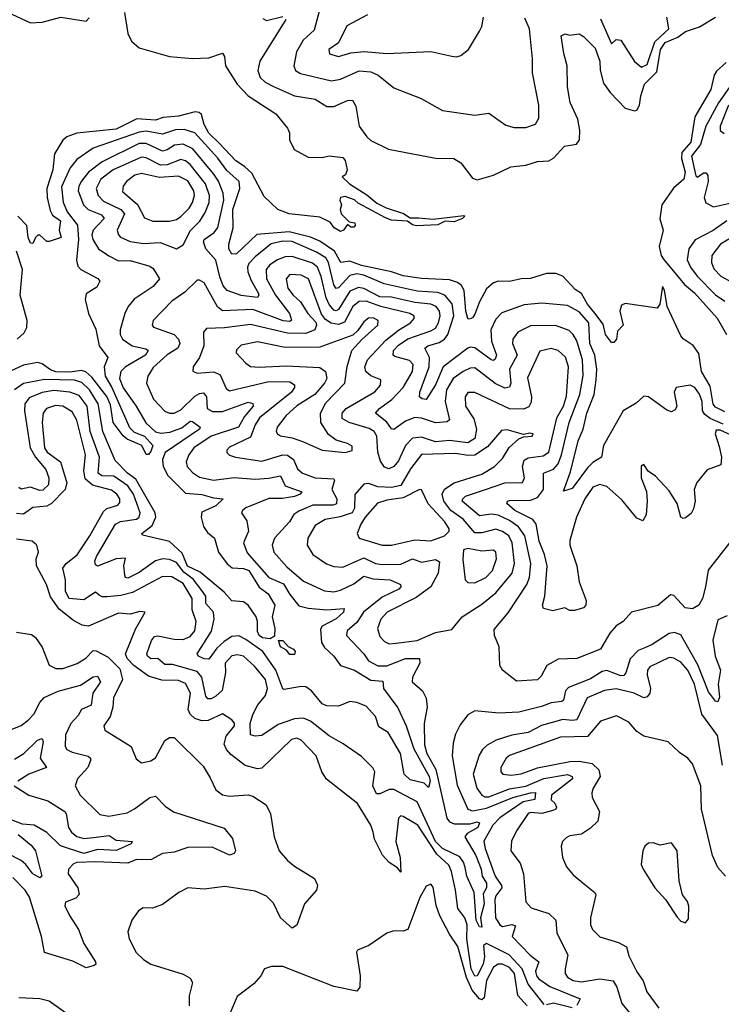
# Model space of a CAD drawing. Extents: x 1552033 to 1694788, y 811965 to 917215.
# Tile 609 of 632: x 1670498 to 1673530, y 907952 to 912204. Entities that reach past the tile are written whole.
import ezdxf

# ---------------------------------------------------------------- set-up
doc = ezdxf.new("R2010")
doc.units = 0

msp = doc.modelspace()

# ---------------------------------------------------------------- linework, layer by layer
at = {"layer": '0CON20XD'}
for points in [[(1671806.2, 912295), (1671770.6, 912159.4), (1671723.1, 912115), (1671694.2, 912065.8), (1671682.1, 912005), (1671689.4, 911985), (1671712.2, 911972.2), (1671845, 911940.3), (1671885, 911947.6), (1671965, 911982.8), (1672015, 911978.8), (1672046.5, 911965), (1672115, 911910), (1672233.6, 911863.6), (1672325, 911811.9), (1672465, 911791.4), (1672525, 911800), (1672599.2, 911749.2), (1672635, 911738.8), (1672685, 911738), (1672726.6, 911753.4), (1672741.3, 911778.7), (1672740.8, 911835), (1672713.4, 911975), (1672714.2, 912035), (1672701.1, 912165), (1672680.2, 912210.2)], [(1670446.1, 912236.1), (1670545, 912190), (1670595, 912193.8), (1670675.5, 912214.5), (1670785, 912198.1), (1670798.5, 912211.5)], [(1670951.6, 912235), (1670964.7, 912145), (1670981.7, 912111.7), (1671015, 912082.9), (1671145, 912045.4), (1671245, 912037.1), (1671315, 912039.5), (1671375, 912060), (1671382.9, 912045), (1671387.1, 912005), (1671438.1, 911925), (1671485.7, 911875.7), (1671605, 911798), (1671656, 911735), (1671663.8, 911715), (1671663.8, 911685), (1671683.5, 911643.5), (1671745, 911610), (1671805, 911609.2), (1671835, 911616.2), (1671895, 911608.9), (1671905, 911596.4), (1671912.8, 911555), (1671905.4, 911534.6), (1671891.2, 911525), (1671922.5, 911495), (1671998.2, 911448.2), (1672041.8, 911411.8), (1672081.3, 911391.4), (1672157, 911367), (1672185, 911347.7), (1672221, 911349), (1672285, 911342.7), (1672417.9, 911357.9), (1672421.2, 911355), (1672411.1, 911345), (1672375, 911330.6), (1672336.7, 911333.3), (1672305, 911318.4), (1672213.3, 911313.3), (1672195, 911317.5), (1672173.8, 911333.8), (1672105, 911338.7), (1672078.6, 911348.6), (1671961.2, 911411.2), (1671945, 911426.4), (1671905, 911440.5), (1671884.4, 911435.6), (1671881.2, 911425), (1671888.8, 911405), (1671883.3, 911385), (1671886.7, 911365), (1671921.7, 911331.7), (1671946.4, 911326.4), (1671947.5, 911315), (1671941.7, 911308.3), (1671928.3, 911308.3), (1671915, 911320), (1671897.5, 911295), (1671885, 911290), (1671857.5, 911305), (1671840, 911330), (1671795, 911351.2), (1671662.5, 911365), (1671613.3, 911385), (1671555, 911441.2), (1671500.9, 911540.9), (1671470.2, 911570.2), (1671432.2, 911595), (1671360.5, 911670.5), (1671315, 911714), (1671295, 911751.8), (1671284.1, 911795), (1671273.8, 911803.8), (1671256.6, 911806.6), (1671185, 911788.1), (1671118.4, 911781.6), (1671085, 911770.2), (1671005, 911776.2), (1670915, 911731.4), (1670745.3, 911714.7), (1670701.4, 911698.6), (1670685, 911684.5), (1670648.3, 911625), (1670642, 911555), (1670615.5, 911474.5), (1670616.6, 911436.6), (1670630, 911380), (1670640.6, 911360.6), (1670674.4, 911335), (1670669.2, 911295), (1670677, 911263), (1670625, 911246.7), (1670615, 911246.7), (1670585, 911273.3), (1670577, 911273), (1670566.2, 911263.8), (1670555, 911237.5), (1670545, 911238.8), (1670535, 911263.3), (1670529.2, 911315), (1670489.7, 911355)], [(1671648.1, 912205), (1671535.3, 912025), (1671527.5, 911985), (1671537.8, 911955), (1671559.2, 911935), (1671594.5, 911915), (1671685.8, 911875), (1671775, 911861.2), (1671825, 911828.7), (1671855, 911829.4), (1671915, 911855.3), (1671936, 911856), (1671951.1, 911831.1), (1671965.7, 911745), (1671997.5, 911697.5), (1672015, 911682), (1672092, 911645), (1672295, 911605.9), (1672374.2, 911604.2), (1672405, 911586.5), (1672455, 911519.5), (1672475, 911512.9), (1672545, 911533.1), (1672621, 911569), (1672685, 911575.9), (1672735, 911591.9), (1672785, 911594.4), (1672805, 911606.2), (1672852.5, 911657.5), (1672904.1, 911665.9), (1672917.3, 911685), (1672918.2, 911725), (1672910, 911775), (1672876.1, 911846.1), (1672865.6, 911914.4), (1672864.1, 912005), (1672848.8, 912058.8), (1672837.8, 912135), (1672855, 912142.6), (1672875, 912137.3), (1672915, 912142.5), (1672935, 912131.4), (1672985, 912080.5), (1673005, 912025.6), (1673006.5, 911986.5), (1673020.4, 911930.4), (1673049.3, 911889.3), (1673115, 911822), (1673155, 911810), (1673165, 911814), (1673176.8, 911835), (1673181.8, 911875), (1673197.9, 911925), (1673250.9, 911979.1), (1673266.4, 912075), (1673286.5, 912105), (1673341.7, 912128.3), (1673375, 912152.7), (1673435, 912173), (1673504.7, 912215)], [(1671549.1, 912209.1), (1671565, 912201.2), (1671635, 912218.5)], [(1672001.4, 912225), (1671911.9, 912178.1), (1671876.2, 912103.8), (1671833.5, 912075), (1671836.4, 912056.4), (1671875, 912045.4), (1671928.5, 912061.5), (1671986.1, 912066.1), (1672085, 912057.5), (1672275, 912066.9), (1672365, 912046.9), (1672385, 912044.3), (1672405, 912050), (1672437.1, 912075), (1672485.6, 912155), (1672495.6, 912175), (1672502.2, 912215)], [(1673007.9, 912207.9), (1673055, 912100), (1673075, 912118.8), (1673095, 912115.8), (1673155, 912023.5), (1673185, 911998.8), (1673209.5, 912010.5), (1673242.2, 912107.8), (1673285, 912146.8), (1673303.5, 912165), (1673294.7, 912215)], [(1673551.3, 912018.7), (1673508.8, 911981.2), (1673498.9, 911965), (1673485, 911902.5), (1673415.9, 911784.1), (1673398.1, 911675), (1673358.8, 911631.2), (1673357.2, 911605), (1673373.2, 911545), (1673368.2, 911515), (1673323, 911477), (1673272.6, 911405), (1673263.8, 911343.8), (1673279.2, 911295), (1673261.9, 911225), (1673270, 911185), (1673280, 911170), (1673370.6, 911060.6), (1673413.7, 911025), (1673512.3, 910915), (1673552.2, 910845)], [(1673575, 911927.6), (1673517.2, 911845), (1673462.8, 911745), (1673440.5, 911665), (1673400.7, 911615), (1673419.1, 911529.1), (1673425, 911524), (1673455, 911543.3), (1673465, 911542.5), (1673471.2, 911531.2), (1673472.6, 911505), (1673455.7, 911435.7), (1673463, 911413), (1673495.8, 911395.8), (1673573.3, 911413.3)], [(1673560.3, 911835), (1673525.3, 911745), (1673525.5, 911725), (1673541.9, 911711.9)], [(1673545, 910510), (1673505, 910530), (1673495, 910544.2), (1673481.9, 910621.9), (1673444.8, 910685.2), (1673432.4, 910762.4), (1673407.6, 910797.6), (1673365.2, 910825.2), (1673355, 910839.4), (1673296.1, 910965), (1673285, 911036.7), (1673275, 911052.5), (1673263.7, 910975), (1673252.3, 910957.7), (1673115, 910978.2), (1673098.8, 910971.2), (1673091, 910945), (1673105.3, 910885), (1673080.8, 910859.2), (1673076.4, 910825), (1673065, 910809.4), (1673055, 910810.6), (1673030, 910845), (1673019.1, 910889.1), (1672983.1, 910936.9), (1672951.8, 910975), (1672925, 911020.9), (1672899, 911039), (1672845, 911097.1), (1672815, 911108.2), (1672775, 911108.2), (1672705, 911086.2), (1672665, 911084.6), (1672615, 911072.7), (1672565, 911075.5), (1672545, 911068.2), (1672515, 911041.5), (1672484.8, 910985.2), (1672465, 910931.9), (1672455, 910916.9), (1672440.9, 910910.9), (1672434.1, 910914.1), (1672425.8, 910945), (1672419, 911035), (1672406.8, 911056.8), (1672389.8, 911069.8), (1672355, 911081.3), (1672235, 911085.8), (1672155, 911098.1), (1672105, 911115.1), (1671975, 911143.1), (1671925, 911161.4), (1671885.2, 911155.2), (1671858.3, 911205), (1671795, 911247.3), (1671755.3, 911265.3), (1671662.1, 911287.9), (1671523.4, 911276.6), (1671435, 911192.5), (1671415, 911191.4), (1671402.4, 911215), (1671401.1, 911235), (1671420.3, 911305), (1671419.2, 911385), (1671449.7, 911475), (1671446.2, 911505), (1671393.5, 911553.5), (1671355, 911606.6), (1671255.3, 911715.3), (1671209.2, 911729.2), (1671171.8, 911728.2), (1671115, 911709.4), (1671045, 911722.1), (1671015, 911718.8), (1670815, 911648.9), (1670745, 911600.3), (1670716.2, 911563.8), (1670678.1, 911481.9), (1670686.4, 911416.4), (1670703.8, 911375), (1670747.4, 911317.4), (1670752.7, 911255), (1670744, 911165), (1670749.6, 911139.6), (1670762.9, 911125), (1670836, 911086), (1670843.8, 911075), (1670831, 911049), (1670785, 911020), (1670780.4, 910995), (1670795.4, 910934.6), (1670827.8, 910867.8), (1670841.9, 910795), (1670879.1, 910745), (1670863.3, 910705), (1670867.1, 910665), (1670895.8, 910615), (1670972.7, 910442.7), (1670993, 910423), (1671036.8, 910405), (1671073.1, 910365), (1671065, 910339.6), (1671055, 910326.7), (1671045, 910325.7), (1671025.4, 910365.4), (1670963.1, 910393.1), (1670945, 910407.1), (1670901.6, 910465), (1670890.9, 910540.9), (1670875, 910576.9), (1670810.4, 910660.4), (1670783.7, 910683.7), (1670765, 910688.6), (1670715, 910681.7), (1670655, 910683.1), (1670631.2, 910691.2), (1670595, 910717.9), (1670575, 910723.3), (1670515, 910712.5), (1670461.9, 910688.1)], [(1673537.6, 910457.6), (1673481.5, 910481.5), (1673458.8, 910498.8), (1673448.7, 910515), (1673447.1, 910555), (1673435, 910586.9), (1673415, 910615.6), (1673395, 910625.7), (1673334.4, 910615.6), (1673325.8, 910595), (1673338.1, 910535), (1673330.9, 910519.1), (1673315, 910510.8), (1673295, 910517.5), (1673215, 910575.8), (1673195, 910578), (1673162.2, 910547.8), (1673105.8, 910514.2), (1673021.3, 910365), (1673011.4, 910315), (1672975, 910291.5), (1672951.9, 910268.1), (1672885, 910179.6), (1672848.3, 910168.3), (1672878, 910252), (1672912, 910385), (1672933, 910435), (1672948.5, 910505), (1672980.8, 910585), (1672988.6, 910648.6), (1672992.1, 910695), (1672983.5, 910755), (1672962.2, 910805), (1672957.5, 910895), (1672915, 910941.7), (1672865, 910970), (1672755, 910979.8), (1672677.9, 910972.1), (1672581.8, 910938.2), (1672555, 910911.2), (1672534.2, 910865), (1672537.3, 910815), (1672559, 910755), (1672552.4, 910737.6), (1672545, 910732.2), (1672535, 910735.3), (1672465, 910786.9), (1672445, 910790.5), (1672435, 910786.1), (1672327.6, 910705), (1672295, 910627.6), (1672255, 910563.3), (1672236.5, 910566.5), (1672225.6, 910575.6), (1672227.5, 910595), (1672267.1, 910705), (1672268.3, 910745), (1672248.2, 910785), (1672261.1, 910795), (1672310.4, 910809.6), (1672333.2, 910825), (1672348.7, 910845), (1672374.3, 910925), (1672367.5, 910977.5), (1672335, 911014.1), (1672305, 911025.4), (1672215, 911032), (1672072.7, 911062.7), (1671985, 911100.5), (1671955, 911106.9), (1671925, 911099.7), (1671875, 911046.7), (1671865, 911043.6), (1671855, 911059.1), (1671832, 911155), (1671821, 911175), (1671780.5, 911200.5), (1671675, 911245.7), (1671635, 911248.3), (1671585, 911236.6), (1671515, 911180), (1671488.8, 911151.2), (1671482.3, 911135), (1671483.5, 911115), (1671497.6, 911077.6), (1671528.6, 911025), (1671532.1, 911015), (1671526.2, 911005), (1671455, 911013.3), (1671394.8, 911034.8), (1671377.1, 911055), (1671363.1, 911093.1), (1671345.6, 911165.6), (1671301.9, 911215), (1671291.9, 911245), (1671295, 911255.4), (1671338.2, 911285), (1671355, 911306.5), (1671379.7, 911425), (1671377.2, 911455), (1671356.9, 911506.9), (1671337.3, 911537.3), (1671245.7, 911645.7), (1671205, 911666.2), (1671167.1, 911662.9), (1671135, 911641.5), (1671115, 911636.1), (1671045, 911670), (1671015, 911669.5), (1670855, 911590.2), (1670794.9, 911545.1), (1670765, 911506.8), (1670753, 911485), (1670751.1, 911465), (1670773.5, 911405), (1670794.4, 911384.4), (1670851.1, 911361.1), (1670863.1, 911345), (1670815.7, 911295), (1670810, 911275), (1670814.5, 911254.5), (1670838.9, 911215), (1670883.6, 911183.6), (1670925, 911162.2), (1670975, 911163.6), (1671059.8, 911139.8), (1671075, 911130), (1671102.9, 911085), (1671075, 911051.8), (1670992.2, 910997.8), (1670966.2, 910965), (1670952.5, 910935), (1670932.7, 910865), (1670932.5, 910845), (1670942.1, 910825), (1670984.5, 910795), (1671042.8, 910782.8), (1671053.9, 910775), (1671041.8, 910755), (1670954.6, 910705.4), (1670935.2, 910685), (1670929.8, 910655), (1670945, 910614.2), (1671001.5, 910535), (1671042.6, 910462.6), (1671085, 910423.7), (1671107.9, 910417.9), (1671147.3, 910422.7), (1671198.9, 910441.1), (1671235, 910469.7), (1671245, 910469.3), (1671277.8, 910445), (1671274.6, 910435), (1671126.4, 910335), (1671115.2, 910305), (1671117.8, 910275), (1671138.7, 910235), (1671215, 910159.5), (1671285, 910153.6), (1671335, 910138.7), (1671377.5, 910135), (1671346.2, 910105), (1671285, 910076.5), (1671282.7, 910055), (1671292.2, 910015), (1671309.9, 909989.9), (1671340.4, 909965), (1671356.7, 909905), (1671395, 909854.7), (1671416.3, 909836.3), (1671465, 909833.8), (1671488.9, 909825), (1671532.9, 909752.9), (1671571.1, 909725), (1671600.6, 909675), (1671589.4, 909625), (1671600, 909575), (1671598.6, 909541.4), (1671580.2, 909529.8), (1671547.5, 909535), (1671533.3, 909545), (1671525, 909562), (1671525.9, 909605), (1671519.7, 909625), (1671485, 909676), (1671465, 909690.4), (1671415, 909694.4), (1671381.4, 909731.4), (1671277.6, 909817.6), (1671223.7, 909843.7), (1671200, 909900), (1671145, 909950.6), (1671028.5, 909978.5), (1671025.6, 909985), (1671070.2, 910019.8), (1671085.8, 910055), (1671084.2, 910075), (1671000.3, 910220.3), (1670963.8, 910245), (1670910.1, 910300.1), (1670856.9, 910425), (1670837.6, 910545), (1670799.2, 910605), (1670767.1, 910637.1), (1670735, 910647), (1670605, 910649.9), (1670515, 910632.2), (1670475.6, 910605)], [(1671175, 911213.9), (1671205, 911231.9), (1671235.9, 911294.1), (1671276.1, 911333.9), (1671299.3, 911370.7), (1671316.6, 911415), (1671317.7, 911445), (1671300.7, 911495), (1671235, 911579.3), (1671215, 911595.2), (1671195, 911599.7), (1671135, 911576.8), (1671105.9, 911575.9), (1671045, 911607.8), (1671025, 911610.6), (1670901.8, 911555), (1670848.4, 911515), (1670828.5, 911475), (1670837.6, 911445), (1670860.1, 911420.1), (1670935, 911383.8), (1670950.7, 911365), (1670920, 911295), (1670924.6, 911275), (1670933.8, 911265), (1670975, 911246.7), (1671032.6, 911237.4), (1671105, 911241.5), (1671175, 911213.9)], [(1671073.5, 911333.5), (1671145, 911333.9), (1671175, 911341.4), (1671195, 911354.2), (1671230.1, 911389.9), (1671245.4, 911414.6), (1671253, 911445), (1671250.7, 911465), (1671225, 911508), (1671185, 911528.8), (1671102.7, 911522.7), (1671025, 911539.8), (1670995, 911532.6), (1670959.1, 911505), (1670944.7, 911485), (1670942.7, 911462.7), (1671006.7, 911406.6), (1671038.1, 911348.1), (1671073.5, 911333.5)], [(1673554.2, 911335.8), (1673495, 911294.3), (1673416.6, 911253.4), (1673389.7, 911215), (1673382.8, 911167.2), (1673396, 911135), (1673425.8, 911095.8), (1673505, 911015.6), (1673545, 910988.7)], [(1673600.8, 911279.2), (1673525.8, 911235), (1673489.2, 911185), (1673486.7, 911155), (1673497.7, 911127.7), (1673527.1, 911097.1), (1673575, 911070.8)], [(1670486.6, 910825), (1670517.6, 910852.4), (1670528.4, 910875), (1670531, 910905), (1670500.1, 911015), (1670510.3, 911125), (1670484.4, 911205)], [(1673585, 910403.6), (1673525, 910431.4), (1673508.2, 910431.8), (1673502.6, 910415), (1673520.2, 910360.2), (1673530.5, 910315), (1673528.2, 910281.8), (1673469.4, 910260.6), (1673424.5, 910205), (1673411.8, 910175), (1673416.5, 910125), (1673409.1, 910090.9), (1673398.9, 910071.1), (1673375, 910052.5), (1673365, 910050), (1673355, 910056.2), (1673339.3, 910115), (1673305, 910169.6), (1673245, 910233.1), (1673214.3, 910254.3), (1673195, 910282.5), (1673183.9, 910276.1), (1673183.3, 910225), (1673206.2, 910166.2), (1673210, 910125), (1673204.6, 910065.4), (1673190.8, 910039.2), (1673165, 910051.1), (1673100.5, 910130.5), (1673035, 910188), (1673005, 910197.2), (1672975, 910184.6), (1672940.3, 910135), (1672904.7, 910055), (1672875.4, 909954.6), (1672875.9, 909935), (1672905.3, 909845), (1672915, 909776.2), (1672945.3, 909695), (1672944.4, 909675), (1672935, 909663.5), (1672895, 909651.9), (1672875, 909653.1), (1672854.3, 909664.3), (1672801.7, 909651.7), (1672761.3, 909661.3), (1672757.1, 909675), (1672766.9, 909715), (1672777.2, 909845), (1672765.5, 909895), (1672742.2, 909952.2), (1672730.5, 910025), (1672715, 910045.5), (1672636.9, 910085), (1672602.9, 910115), (1672606.2, 910125), (1672615, 910127.5), (1672705, 910129.5), (1672735, 910140.6), (1672761.9, 910175), (1672761.2, 910245), (1672805, 910263.6), (1672824.2, 910285.8), (1672839.1, 910325), (1672873, 910465), (1672918.2, 910585), (1672932.4, 910667.6), (1672929.7, 910735), (1672905, 910817.7), (1672889.7, 910845), (1672872, 910862), (1672813, 910883), (1672705, 910881.3), (1672650.4, 910855), (1672628.6, 910825), (1672627.4, 910805), (1672647, 910755), (1672614, 910695), (1672621, 910635), (1672615, 910617.5), (1672595, 910612.9), (1672552.9, 910632.9), (1672465, 910700.8), (1672445, 910699.3), (1672415, 910684.8), (1672371.7, 910655), (1672342.8, 910605), (1672337.2, 910555), (1672354.6, 910475.4), (1672345, 910468), (1672295, 910462.8), (1672235, 910483), (1672205, 910485.6), (1672165, 910470.7), (1672115, 910433.5), (1672105, 910437.5), (1672085, 910465.9), (1672035.5, 910505), (1672052.3, 910525), (1672105.8, 910564.2), (1672154.6, 910615.4), (1672195, 910684.5), (1672198.6, 910715), (1672182.5, 910732.5), (1672119, 910749), (1672111.5, 910755), (1672113.8, 910775), (1672135, 910798.2), (1672175, 910825.7), (1672275, 910859.8), (1672295, 910872.2), (1672308.5, 910895), (1672315.2, 910925), (1672312.3, 910945), (1672298.4, 910965), (1672275, 910975.4), (1672205, 910982.6), (1672105, 911005.9), (1672055, 911007.4), (1671985, 911043.8), (1671962, 911048), (1671925, 911032), (1671875, 910952.4), (1671865, 910946.9), (1671855, 910950.2), (1671835, 910974.3), (1671822.8, 911002.8), (1671800.8, 911095), (1671785, 911135.6), (1671762.9, 911152.9), (1671675, 911181.6), (1671645, 911180), (1671612.3, 911167.7), (1671579.5, 911145), (1671563.3, 911125), (1671564, 911085), (1671603.7, 911013.7), (1671664, 910935), (1671672.9, 910907.1), (1671665, 910900.8), (1671636, 910904), (1671505, 910952.2), (1671375, 910946.2), (1671353.3, 910963.3), (1671295, 911067.5), (1671275, 911079.5), (1671265, 911078.5), (1671212.2, 911027.8), (1671155, 910988.2), (1671075.4, 910905), (1671071.1, 910885), (1671076.9, 910876.9), (1671165, 910844.1), (1671184.7, 910825), (1671190, 910805), (1671181.6, 910785), (1671135, 910757.1), (1671075, 910702.2), (1671051.8, 910665), (1671045.4, 910635), (1671076, 910565), (1671125, 910512.7), (1671145, 910504.7), (1671165, 910505.3), (1671195, 910518.8), (1671255, 910578), (1671275, 910590), (1671292.2, 910592.2), (1671304.8, 910575), (1671308.1, 910525), (1671331.7, 910511.7), (1671375, 910512.5), (1671485, 910552.7), (1671505.9, 910545.9), (1671507.5, 910535), (1671469.7, 910490.3), (1671443.6, 910445), (1671325.3, 910405), (1671251.2, 910355), (1671229.3, 910325), (1671216.9, 910295), (1671222.3, 910275), (1671245, 910248.2), (1671275, 910228.6), (1671335.7, 910215.7), (1671425, 910226.8), (1671515, 910220.3), (1671575, 910223.4), (1671624.6, 910234.6), (1671645, 910190.3), (1671717.3, 910165), (1671710, 910155), (1671685, 910144.8), (1671634.2, 910135.8), (1671575, 910136.3), (1671475, 910096.6), (1671461.5, 910085), (1671456.9, 910075), (1671479.2, 910039.1), (1671486.5, 909995), (1671465.4, 909945), (1671481.5, 909901.5), (1671574.7, 909795), (1671637.9, 909768), (1671665, 909721.8), (1671705, 909673.1), (1671745, 909662.1), (1671825, 909655.5), (1671900.7, 909660.7), (1671896.8, 909645), (1671865, 909616.7), (1671804.6, 909585), (1671798.5, 909571.5), (1671802, 909515), (1671815, 909492.4), (1671855.1, 909455.1), (1671885, 909414.7), (1671945, 909394.1), (1672015, 909351.8), (1672066.6, 909346.6), (1672070, 909315), (1672132.7, 909232.7), (1672168.3, 909155), (1672201.8, 909055), (1672267.9, 908935), (1672271.3, 908915), (1672265, 908888), (1672246.5, 908906.5), (1672215, 908913.3), (1672185, 908921.6), (1672159.2, 908945), (1672143, 909035), (1672090.1, 909125), (1672050.1, 909150.1), (1672035.8, 909195), (1671995, 909240), (1671955, 909255.8), (1671925, 909259.6), (1671875, 909239.6), (1671825, 909240.7), (1671805, 909249.6), (1671759.1, 909305), (1671735, 909322.1), (1671715, 909323.8), (1671640.8, 909310.8), (1671634.8, 909314.8), (1671605, 909395.3), (1671548.4, 909475), (1671475, 909527.8), (1671445, 909542.6), (1671415, 909539.7), (1671381.1, 909518.9), (1671350.2, 909489.8), (1671315, 909442.1), (1671295, 909443.4), (1671270.9, 909455), (1671265.4, 909465), (1671326.6, 909563.4), (1671339.1, 909615), (1671335.2, 909645), (1671302.3, 909682.3), (1671303, 909715), (1671285, 909738.5)], [(1673565.4, 909944.6), (1673473.1, 909826.9), (1673461.6, 909755), (1673448, 909705), (1673432.3, 909675), (1673405, 909659.7), (1673374.3, 909664.3), (1673325, 909717.5), (1673310.3, 909719.7), (1673255.4, 909674.6), (1673141.2, 909645), (1673105.8, 909605), (1673075, 909585.6), (1673048.1, 909555), (1673007.8, 909485), (1672905, 909444.7), (1672825, 909442.5), (1672775.3, 909414.7), (1672751.7, 909368.3), (1672735, 909353.2), (1672645, 909348), (1672584.8, 909394.8), (1672573.5, 909415), (1672570.3, 909495), (1672549.6, 909545), (1672548.9, 909571.1), (1672608.3, 909641.7), (1672689.6, 909765), (1672701.1, 909795), (1672706.3, 909855), (1672681.1, 909975), (1672653.9, 910013.9), (1672615, 910040.7), (1672565, 910063.7), (1672535, 910068.9), (1672485, 910062), (1672410.4, 910125), (1672412.3, 910135), (1672425, 910146.4), (1672506, 910174), (1672595, 910204.2), (1672671.4, 910205), (1672679.2, 910225), (1672670.8, 910275), (1672678.1, 910301.9), (1672695, 910311.4), (1672760.2, 910319.8), (1672784.1, 910335.9), (1672819.6, 910485), (1672847.3, 910535), (1672861.5, 910578.5), (1672870.2, 910705), (1672856.3, 910746.3), (1672824.4, 910775), (1672795, 910783.4), (1672745, 910773.1), (1672693, 910657), (1672710.2, 910575), (1672708.3, 910551.7), (1672697.4, 910532.6), (1672675, 910521.9), (1672615, 910522.8), (1672465, 910594.6), (1672435, 910593.3), (1672422.5, 910575), (1672424.2, 910535), (1672459.8, 910479.8), (1672471.5, 910435), (1672465.1, 910394.9), (1672435, 910377), (1672355, 910387.3), (1672295, 910381), (1672235, 910401.5), (1672195, 910397.4), (1672164.6, 910365.4), (1672135, 910298.8), (1672115, 910274.6), (1672093.8, 910263.8), (1672075, 910271.5), (1672057.4, 910297.4), (1672046.3, 910336.3), (1672041, 910405), (1672029.2, 910425), (1672008.1, 910438.1), (1671921.8, 910465), (1671891.5, 910481.5), (1671891.9, 910505), (1671909.2, 910525), (1672033.1, 910596.9), (1672057.5, 910625), (1672058.3, 910648.3), (1672015, 910666.4), (1671993.9, 910685), (1671989, 910705), (1672000.5, 910735), (1672080.1, 910819.9), (1672135, 910863.8), (1672187.5, 910895), (1672204.6, 910915), (1672200.9, 910925), (1672184.4, 910935), (1672059.1, 910965), (1671995, 910987.9), (1671965, 910986.6), (1671937.7, 910965), (1671902, 910898), (1671875, 910887.8), (1671844.2, 910894.1), (1671819.4, 910909.4), (1671802.3, 910932.3), (1671745.8, 911085), (1671715, 911101.4), (1671665.9, 911104.1), (1671649.6, 911085), (1671657.4, 911045), (1671679.2, 911015), (1671711.8, 910985), (1671743.2, 910935), (1671777.1, 910897.1), (1671781.2, 910885), (1671773.4, 910865), (1671735, 910849.5), (1671655, 910850.4), (1671495, 910888.3), (1671382.9, 910872.9), (1671305, 910870), (1671292.1, 910855), (1671293.3, 910795), (1671274.4, 910745.6), (1671247.5, 910705), (1671245.7, 910685.7), (1671265, 910678.2), (1671336.4, 910683.6), (1671365, 910670.8), (1671390.6, 910610.6), (1671405, 910601.3), (1671575, 910641.3), (1671665, 910640), (1671685, 910627.1), (1671685.9, 910615), (1671671.9, 910595), (1671534.8, 910485), (1671515.9, 910455), (1671495, 910401.7), (1671405, 910358.5), (1671393.1, 910345), (1671392.9, 910335), (1671405, 910323.1), (1671430, 910315), (1671545, 910298.1), (1671635, 910324.2), (1671655, 910323), (1671681, 910305), (1671697.9, 910265), (1671719.5, 910245), (1671775, 910224.8), (1671855, 910221.1), (1671858.2, 910215), (1671846.7, 910175), (1671868.5, 910135), (1671867.3, 910112.7), (1671853.3, 910106.7), (1671765, 910107.6), (1671705, 910081.9), (1671682.6, 910067.4), (1671664.1, 910035), (1671599.7, 909965), (1671589.7, 909935), (1671596.6, 909905), (1671651.8, 909841.8), (1671725, 909778.6), (1671815, 909737.6), (1671855, 909733.8), (1671885, 909740.4), (1671941.8, 909768.2), (1671985, 909801), (1672025, 909789.3), (1672098.8, 909785), (1672143.1, 909765), (1672145.5, 909755), (1672136.7, 909745), (1672065, 909710.7), (1671983.7, 909645), (1671955, 909601.1), (1671913.3, 909565), (1671910.4, 909545), (1671984.6, 909465), (1672005, 909434.6), (1672045, 909413.9), (1672085, 909412.9), (1672165, 909444.8), (1672225.6, 909445), (1672227, 909425), (1672195.4, 909365), (1672194.5, 909345), (1672238.8, 909305), (1672253.8, 909273.8), (1672258.6, 909235), (1672246.3, 909165), (1672247, 909073), (1672257.9, 909035), (1672296.4, 908966.4), (1672343.2, 908755), (1672355, 908739.7), (1672375, 908731.5), (1672445, 908731.4), (1672475, 908739.1), (1672485.2, 908735.2), (1672477.4, 908715), (1672431.3, 908688.7), (1672421.2, 908675), (1672468.7, 908595), (1672492.2, 908535), (1672496.7, 908505), (1672515.9, 908475), (1672515.5, 908455), (1672500.6, 908429.4), (1672505.8, 908385), (1672488.8, 908325), (1672495.6, 908285), (1672485, 908285.8), (1672470.9, 908315), (1672461.7, 908435), (1672429.9, 908505), (1672422.5, 908542.5), (1672415.8, 908565.8), (1672399.3, 908589.3), (1672325, 908624.3), (1672295, 908654.6), (1672215, 908826.8), (1672115, 908878.9), (1672095, 908879.5), (1672055, 908860.4), (1672040.3, 908860.3), (1672024.3, 908895), (1672033.1, 908955), (1672023.6, 908973.6), (1671975, 909021.5), (1671896.5, 909076.5), (1671835, 909110.9), (1671754.8, 909174.8), (1671725, 909188.2), (1671685.2, 909184.8), (1671615, 909160.3), (1671545, 909113.2), (1671515, 909110), (1671495.4, 909115.4), (1671494.5, 909164.5), (1671505, 909203.6), (1671526.9, 909245), (1671560.2, 909285), (1671569.2, 909315), (1671560.8, 909355), (1671512.3, 909412.3)], [(1671905, 910334.3), (1671935, 910343.3), (1671935, 910362.5), (1671915, 910374), (1671865, 910387.5), (1671832.8, 910412.8), (1671799.7, 910465), (1671798.6, 910505), (1671821.3, 910548.7), (1671902.5, 910635), (1671913.4, 910706.6), (1671933.9, 910776.1), (1671976.5, 910823.5), (1672045.4, 910885), (1672046.7, 910905), (1672025, 910915.8), (1672005, 910914.6), (1671985, 910899.1), (1671958.9, 910861.1), (1671937.8, 910842.2), (1671795, 910790.3), (1671645, 910788.4), (1671525, 910812.9), (1671455, 910798.5), (1671435, 910778), (1671433.1, 910765), (1671475, 910720), (1671495, 910706.7), (1671533.3, 910703.3), (1671649.2, 910709.2), (1671795, 910701.8), (1671820, 910685), (1671825.4, 910655), (1671815.8, 910634.2), (1671774, 910586), (1671695, 910536.3), (1671649.3, 910495), (1671610.5, 910445), (1671606.7, 910425), (1671612.2, 910415), (1671625, 910406.5), (1671675, 910397.9), (1671725, 910380.7), (1671805, 910345.4), (1671905, 910334.3)], [(1671285, 909738.5), (1671247.4, 909787.4), (1671207.4, 909817.4), (1671175, 909859.6), (1671145, 909873), (1671115, 909876.2), (1671085, 909867.7), (1671015, 909816.9), (1670965, 909791.5), (1670954.7, 909794.7), (1670952.2, 909805), (1670948.7, 909845), (1670955, 909878.1), (1670915.7, 909875), (1670835, 909844.6), (1670825, 909850), (1670822.9, 909865), (1670829.6, 909885), (1670911.6, 910025), (1670933.2, 910036.8), (1671002.9, 910047.1), (1671014.1, 910055.9), (1671018.1, 910075), (1670989.5, 910155), (1670965, 910191.2), (1670905, 910232.9), (1670853.6, 910233.6), (1670837.1, 910245), (1670843.4, 910315), (1670802.6, 910425), (1670789.3, 910535), (1670755, 910581.6), (1670715.1, 910595.1), (1670645, 910602.3), (1670595, 910593.4), (1670539.5, 910570.5), (1670519.8, 910545), (1670518.4, 910515), (1670544.1, 910355), (1670566.4, 910315), (1670610.9, 910260.9), (1670624.1, 910225), (1670621.9, 910195), (1670597.7, 910172.3), (1670585, 910171.3), (1670545, 910185.5), (1670505, 910176.1), (1670495, 910184.4)], [(1671512.3, 909412.3), (1671465, 909455.7), (1671439.1, 909460.9), (1671415, 909456.2), (1671386.2, 909425), (1671387.4, 909385), (1671372.8, 909307.2), (1671345, 909282), (1671325, 909271.4), (1671311.5, 909271.5), (1671303, 909283), (1671285.2, 909365), (1671265, 909389.6), (1671158.8, 909418.8), (1671125, 909419.3), (1671095, 909444.8), (1671065, 909444), (1671049.8, 909455), (1671048.1, 909465), (1671067.5, 909522.5), (1671080.1, 909539.9), (1671095, 909542.8), (1671165, 909528), (1671205, 909527.2), (1671235, 909540.2), (1671254.8, 909565), (1671260.3, 909605), (1671243.1, 909655), (1671242.8, 909705), (1671205, 909768.8), (1671155, 909798.3), (1671115, 909799.2), (1670985, 909730.8), (1670935, 909717.4), (1670875, 909710.8), (1670855, 909710.8), (1670841.7, 909718.3), (1670825, 909731.1), (1670775, 909698.9), (1670712.5, 909705), (1670695.7, 909735), (1670695.4, 909785), (1670685.2, 909835), (1670699, 909855), (1670746.8, 909893.2), (1670801, 909975), (1670859.7, 910080.3), (1670875, 910092.4), (1670922.2, 910107.8), (1670931.3, 910118.7), (1670931.4, 910135), (1670918.2, 910155), (1670895, 910172.2), (1670813.1, 910193.1), (1670781.7, 910221.7), (1670774.8, 910255), (1670781.9, 910325), (1670744.4, 910474.4), (1670725, 910510.8), (1670685, 910534.8), (1670652.5, 910537.5), (1670614.6, 910525), (1670599.7, 910505), (1670594.8, 910465), (1670605.2, 910355), (1670616.3, 910336.3), (1670674.3, 910295), (1670692.4, 910237.6), (1670701.5, 910205), (1670694.8, 910175), (1670635, 910114.3), (1670615, 910103.6), (1670555, 910097.5), (1670515, 910068.4), (1670485, 910071.2)], [(1672095, 909508.6), (1672125, 909511.7), (1672215, 909523), (1672295, 909558.1), (1672365, 909570.6), (1672409.5, 909625), (1672495, 909680), (1672555, 909728.9), (1672626.7, 909813.3), (1672636.5, 909855), (1672626.1, 909945), (1672611.6, 909975), (1672585, 909994.4), (1672555, 910003.7), (1672495, 909987.5), (1672465, 909988.5), (1672415, 910047.5), (1672361.5, 910085), (1672331.4, 910125), (1672324.1, 910155), (1672334.2, 910175.8), (1672375, 910203.3), (1672495, 910240.9), (1672549.1, 910275), (1672585, 910309.5), (1672612.9, 910357.1), (1672655, 910393.3), (1672675, 910402), (1672712.5, 910405), (1672716.7, 910415), (1672702.3, 910417.7), (1672675, 910412.5), (1672605, 910432.9), (1672579.6, 910430.4), (1672520.2, 910359.8), (1672465, 910323.4), (1672435, 910321.7), (1672380.6, 910330.6), (1672235, 910326.3), (1672186.7, 910265), (1672145, 910193), (1672105, 910183.1), (1672046.3, 910186.3), (1672005, 910200.6), (1671985, 910198.2), (1671946.2, 910153.8), (1671945.4, 910095), (1671935.4, 910074.6), (1671882.9, 910057), (1671818.6, 910045), (1671775, 910019.5), (1671742.7, 909965), (1671740.5, 909935), (1671764.5, 909895), (1671824.3, 909854.3), (1671855, 909842.9), (1671895, 909839.7), (1671985, 909880), (1672035, 909854.8), (1672065, 909851.8), (1672145, 909852.6), (1672195, 909875.6), (1672235, 909861.6), (1672295, 909872.9), (1672312, 909862), (1672305.8, 909814.2), (1672274.9, 909755.1), (1672211, 909709), (1672085.8, 909645), (1672058.3, 909615), (1672043.6, 909575), (1672055, 909539.6), (1672075, 909518.8), (1672095, 909508.6)], [(1672105, 909934.3), (1672205, 909958.1), (1672275, 909953.2), (1672334.3, 909975), (1672354.3, 909995), (1672354.4, 910005), (1672334.7, 910035), (1672263.3, 910113.3), (1672235, 910174.2), (1672225, 910174.5), (1672155, 910138.7), (1672085, 910128.8), (1672044.5, 910115.5), (1671990.6, 910055), (1671971.8, 910025), (1671956.9, 909985), (1671964.8, 909964.8), (1672063.8, 909935), (1672105, 909934.3)], [(1672765, 907951.5), (1672695, 908038.1), (1672669.6, 908105), (1672613.2, 908165), (1672515, 908214.8), (1672502.1, 908205), (1672506.6, 908156.6), (1672501.3, 908125), (1672475, 908074.8), (1672465, 908073.6), (1672449.3, 908105), (1672430.1, 908235), (1672431, 908295), (1672421.6, 908325), (1672390.8, 908365), (1672381.7, 908445), (1672364.6, 908524.6), (1672352.7, 908552.7), (1672300.1, 908600.1), (1672219.2, 908725), (1672155, 908762.9), (1672144.7, 908765.3), (1672134.8, 908755.2), (1672122.8, 908655), (1672141.9, 908585), (1672145, 908522.5), (1672131.1, 908541.1), (1672095, 908564.7), (1672066, 908596), (1672031.1, 908665), (1672025.6, 908695), (1672015.3, 908725), (1671958.5, 908818.5), (1671824.2, 908924.2), (1671803.1, 908955), (1671778.9, 909025), (1671715, 909092.6), (1671695, 909101.2), (1671672.6, 909095), (1671545, 908971.5), (1671525, 908968.2), (1671473, 908983), (1671410.3, 909030.3), (1671391.8, 909051.8), (1671381.8, 909075), (1671390.3, 909109.7), (1671426.4, 909155), (1671426.3, 909166.3), (1671415, 909180.5), (1671375, 909206.8), (1671312.4, 909177.6), (1671285, 909175.9), (1671255.6, 909185.6), (1671234.8, 909204.8), (1671226.4, 909225), (1671236.2, 909295), (1671215, 909336.6), (1671185, 909350.6), (1671111.9, 909351.9), (1671055, 909368.6), (1670991.1, 909415), (1670962, 909445), (1670955.8, 909465), (1670998.7, 909571.3), (1671040, 909645), (1671017.9, 909647.9), (1670975, 909637.3), (1670925, 909640.3), (1670795, 909585.5), (1670768.6, 909588.6), (1670730, 909610), (1670668.6, 909658.6), (1670631, 909711), (1670613.6, 909765), (1670571.2, 909845), (1670569.1, 909875), (1670578.9, 909905), (1670572.9, 909935), (1670551.5, 909951.5), (1670485, 909960.3)], [(1672465, 909772.6), (1672512.1, 909795), (1672540.8, 909825), (1672558.9, 909875), (1672555, 909903.8), (1672545, 909913.1), (1672495, 909909.4), (1672435, 909920.3), (1672415.5, 909914.5), (1672412.6, 909872.6), (1672422.5, 909785), (1672435, 909772.9), (1672465, 909772.6)], [(1673555, 909628.9), (1673515, 909611.5), (1673493.3, 909525), (1673503.3, 909455), (1673525.6, 909395), (1673516.7, 909335), (1673522, 909278), (1673515, 909258.5), (1673505, 909261.1), (1673475, 909301.3), (1673428.1, 909418.1), (1673355, 909547.2), (1673326.9, 909556.9), (1673305, 909552.8), (1673231.5, 909505), (1673199.2, 909490.8), (1673170.5, 909479.5), (1673135.9, 909444.1), (1673117.4, 909382.6), (1673108.3, 909371.7), (1673095, 909371), (1673035, 909392.8), (1673015, 909389.7), (1672965, 909356.7), (1672869.5, 909320.5), (1672857.2, 909305), (1672847.3, 909265), (1672840.1, 909259.9), (1672795, 909254.3), (1672752.7, 909237.3), (1672655, 909213.7), (1672568.6, 909208.6), (1672465, 909218.6), (1672435, 909202), (1672401.9, 909158.1), (1672381.4, 909118.6), (1672370.6, 909079.4), (1672366.8, 909025), (1672388.7, 908898.7), (1672434.8, 908794.8), (1672455, 908787.1), (1672515, 908798.2), (1672628.4, 908845), (1672705, 908865.1), (1672726.4, 908866.4), (1672724.2, 908835.8), (1672674, 908826), (1672573.5, 908756.5), (1672541.9, 908725), (1672504, 908656), (1672509.8, 908625), (1672552.9, 908505), (1672580.4, 908465), (1672581.2, 908455), (1672555, 908420), (1672550.5, 908405), (1672553.5, 908325), (1672573.4, 908295), (1672585, 908288), (1672625, 908296), (1672640, 908290), (1672626.1, 908245), (1672703.6, 908163.6), (1672741.1, 908135), (1672727.6, 908095), (1672731.3, 908075), (1672741.5, 908061.5), (1672788.4, 908028.4), (1672919.6, 907975), (1672905, 907947.1)], [(1670485, 909558.7), (1670549.2, 909549.2), (1670566.4, 909536.4), (1670595, 909493.8), (1670626.2, 909416.2), (1670655, 909401.8), (1670685, 909401.9), (1670746.7, 909423.3), (1670783.2, 909446.8), (1670815, 909479.4), (1670828.6, 909478.6), (1670880.8, 909450.9), (1670930.3, 909400.3), (1670942.9, 909355), (1670903.3, 909275), (1670900.2, 909235), (1670888.4, 909195), (1670862.3, 909155), (1670866.2, 909136.2), (1670980, 909065), (1671001.5, 909011.5), (1671025, 908994.4), (1671065, 909003.6), (1671085, 909016.7), (1671125, 909091.1), (1671145, 909104.5), (1671165, 909104.4), (1671290.5, 908980.5), (1671320.5, 908930.5), (1671345, 908878), (1671375, 908856.9), (1671405, 908850.5), (1671485, 908855.7), (1671505, 908850), (1671563, 908813), (1671582.2, 908775), (1671598.1, 908675), (1671618.6, 908615), (1671655, 908572.2), (1671685, 908548.5), (1671771.9, 908495), (1671784.3, 908465.7), (1671781.1, 908445), (1671728.8, 908385), (1671695.9, 908294.1), (1671675, 908281.2), (1671625.3, 908325.3), (1671595, 908387.8), (1671565, 908419.3), (1671515, 908440.6), (1671385, 908461.1), (1671295, 908449.5), (1671225, 908454.4), (1671185.5, 908434.5), (1671115, 908383.3), (1671072.4, 908367.6), (1671032.1, 908367.9), (1671012, 908355), (1670982.9, 908315), (1670965.7, 908264.3), (1670970.6, 908235), (1671001.5, 908175), (1671033.3, 908145), (1671065, 908125.4), (1671205, 908081.8), (1671234.5, 908064.5), (1671245.5, 908045.5), (1671231.1, 907988.9), (1671230, 907945)], [(1671665, 909462.3), (1671650.6, 909480.6), (1671625, 909495.8), (1671616.4, 909523.6), (1671635, 909522.9), (1671657.5, 909497.5), (1671680.8, 909485), (1671688.5, 909475), (1671685, 909462.5), (1671665, 909462.3)], [(1673535, 908983.8), (1673512.9, 909112.9), (1673445.2, 909205.2), (1673413.8, 909335), (1673385, 909394.7), (1673355, 909430), (1673325, 909447.1), (1673305, 909448.9), (1673220.3, 909409.7), (1673211.2, 909395), (1673209.1, 909375), (1673224.3, 909315), (1673221.2, 909295), (1673209.9, 909280.1), (1673195, 909275.9), (1673153.3, 909295), (1673075, 909314.7), (1673025, 909306.5), (1672950.6, 909275), (1672905, 909181), (1672885, 909176.7), (1672845, 909182.2), (1672753.5, 909156.5), (1672695, 909125.7), (1672625, 909114.4), (1672557.2, 909092.8), (1672518.5, 909071.5), (1672498, 909052), (1672482.8, 909027.2), (1672458.1, 908945), (1672473.5, 908885), (1672495, 908854.7), (1672507.8, 908847.8), (1672525, 908848.2), (1672615, 908882.1), (1672685, 908894.4), (1672762.6, 908927.4), (1672865, 908944.8), (1672885, 908936), (1672886.6, 908925), (1672796.4, 908855), (1672795.2, 908835.2), (1672809.9, 908819.9), (1672817.5, 908802.5), (1672815.1, 908794.9), (1672801.2, 908788.8), (1672755, 908775.7), (1672705, 908780.4), (1672695, 908775.5), (1672645, 908701.1), (1672623.4, 908656.6), (1672620.3, 908615), (1672661, 908561), (1672675.6, 908515.6), (1672685, 908394), (1672708.3, 908368.3), (1672785, 908344.3), (1672814.6, 908315), (1672818.6, 908258.6), (1672866.2, 908165), (1672855.5, 908104.5), (1672855.5, 908085), (1672865, 908068.5), (1672890, 908055), (1672925, 908048.5), (1673005, 908062.2), (1673063, 908053), (1673078.6, 908025), (1673100.5, 907955), (1673133.8, 907915)], [(1670465, 909140.5), (1670505, 909156.2), (1670535, 909178.7), (1670559.7, 909205), (1670584.5, 909255.5), (1670603.9, 909276.1), (1670665, 909303.4), (1670760.7, 909329.3), (1670815, 909366.5), (1670835, 909369.1), (1670847.8, 909345), (1670814.4, 909295.6), (1670806.9, 909243.1), (1670764.9, 909225.1), (1670750.4, 909199.6), (1670718.7, 909165), (1670696.1, 909115), (1670694.6, 909065), (1670702.2, 909052.2), (1670725, 909040), (1670793.9, 909023.9), (1670804.4, 909015), (1670804.5, 909004.5), (1670792, 908975), (1670747.3, 908925), (1670738.5, 908895), (1670760, 908855), (1670845, 908771.1), (1670883.6, 908763.6), (1670962, 908778), (1670994.8, 908795.2), (1671060, 908845), (1671085, 908851.1), (1671127.2, 908807.2), (1671163.2, 908783.2), (1671382.3, 908712.3), (1671417.4, 908667.4), (1671431.2, 908615), (1671425, 908603.3), (1671405, 908596), (1671330.3, 908630.3), (1671225, 908628.4), (1671165, 908608.9), (1671115, 908603.3), (1671065, 908575.4), (1671003.1, 908576.9), (1670965, 908561.2), (1670827.1, 908567.1), (1670745.2, 908564.8), (1670731, 908559), (1670709.2, 908535), (1670707.7, 908515), (1670750, 908455), (1670754.7, 908425.3), (1670740.3, 908409.7), (1670696.6, 908393.4), (1670693.5, 908376.5), (1670712.7, 908335), (1670752, 908275), (1670775.4, 908215), (1670825.8, 908135), (1670826.7, 908125), (1670820.5, 908119.5), (1670785, 908109.2), (1670728.1, 908138.1), (1670605.7, 908175.7), (1670591.9, 908245), (1670539.8, 908415), (1670521.6, 908445), (1670469.1, 908499.1)], [(1673548.1, 908505), (1673515, 908542.5), (1673491.8, 908595), (1673443.8, 908795), (1673441.3, 908895), (1673405, 908990.8), (1673385.8, 909015), (1673348.7, 909038.7), (1673300, 909085), (1673195, 909109.4), (1673165, 909130), (1673129.8, 909169.8), (1673077.1, 909197.1), (1673007.5, 909175), (1672951.6, 909108.4), (1672834.8, 909105.2), (1672614, 909026), (1672600.8, 909015), (1672577.1, 908975), (1672577.5, 908955), (1672585.9, 908945.9), (1672621.7, 908941.7), (1672665, 908947.1), (1672735, 908972.5), (1672875, 909000.5), (1672915, 909001.9), (1672971.8, 908991.8), (1673000.5, 908965), (1673006.2, 908935), (1672975.5, 908885), (1672970, 908865), (1672972.2, 908845), (1673002.9, 908785), (1672996.8, 908743.2), (1672965, 908712), (1672925, 908687.1), (1672875, 908679.2), (1672859.1, 908670.9), (1672843.8, 908655), (1672838, 908635), (1672844.3, 908585), (1672860.6, 908545), (1672890.2, 908510.2), (1672939.6, 908469.6), (1672982.9, 908435), (1672987.8, 908425), (1672964.5, 908324.5), (1672964.5, 908295), (1672973.3, 908275), (1673005, 908243.1), (1673085, 908218.1), (1673120.6, 908200.6), (1673130.8, 908160.8), (1673165, 908092.5), (1673192.8, 908052.8), (1673208.2, 908005), (1673259.6, 907935)], [(1670475, 909009.8), (1670516.7, 909035), (1670575, 909092.9), (1670595, 909099.4), (1670599.7, 909085), (1670586.3, 909015), (1670613.5, 908975), (1670537.3, 908945), (1670490, 908915)], [(1670474.3, 908895), (1670537.3, 908855), (1670619.8, 908829.8), (1670692.9, 908785), (1670699.5, 908775), (1670709.5, 908715), (1670722.4, 908695), (1670745, 908676.6), (1670775, 908667.9), (1670817.2, 908672.8), (1670885, 908680.9), (1670915, 908660.7), (1670984.3, 908655), (1670979.4, 908645), (1670915, 908615.7), (1670835, 908619.8), (1670775, 908602.8), (1670675, 908636.5), (1670615, 908694), (1670560.9, 908725), (1670510.3, 908730.3), (1670461.1, 908748.9)], [(1670490.9, 908685), (1670548.3, 908638.3), (1670566.1, 908615), (1670594.3, 908505), (1670585, 908498.5), (1670554.5, 908514.5), (1670525.3, 908555.3), (1670505, 908572.4), (1670445, 908602.4)], [(1673375, 908303.3), (1673388.6, 908321.4), (1673389.4, 908375), (1673384.2, 908395), (1673362.5, 908425), (1673347.8, 908485), (1673338.5, 908615), (1673315, 908648.8), (1673265, 908638.8), (1673235, 908649.2), (1673215, 908647.1), (1673200, 908635), (1673190.6, 908615), (1673184, 908555), (1673192, 908535), (1673241.9, 908455), (1673289.2, 908405), (1673338.7, 908328.7), (1673355, 908311.2), (1673375, 908303.3)], [(1672691.5, 907945), (1672650.2, 907990.2), (1672636.4, 908085), (1672615, 908111), (1672585, 908125.1), (1672564.9, 908125.1), (1672545, 908112.4), (1672515.5, 908055), (1672505, 907980), (1672495, 907970.8), (1672485, 907975.3), (1672453, 908013), (1672428.1, 908068.1), (1672391.3, 908201.3), (1672354.9, 908254.9), (1672313.5, 908333.5), (1672297.9, 908377.9), (1672285, 908457.5), (1672275, 908470), (1672255, 908461.2), (1672226.8, 908413.2), (1672175, 908274.3), (1672155, 908267.3), (1672115, 908269.6), (1672085, 908259.6), (1672006.7, 908205), (1671957.5, 908185), (1671953, 908177), (1671969.6, 908075), (1671968.1, 908025), (1671955, 908008), (1671855, 908029.2), (1671635, 908114.5), (1671585.5, 908114.5), (1671555.7, 908104.3), (1671540.8, 908075), (1671509.8, 908040.2), (1671438.5, 907985), (1671394.7, 907885.3)], [(1670736.4, 907886.4), (1670625, 907965.7), (1670585, 907975.6), (1670495, 907979.4)], [(1672885, 907936.4), (1672805, 907956.7), (1672775, 907948.8)]]:
    msp.add_lwpolyline(points, dxfattribs=at)

doc.saveas('drawing.dxf')
